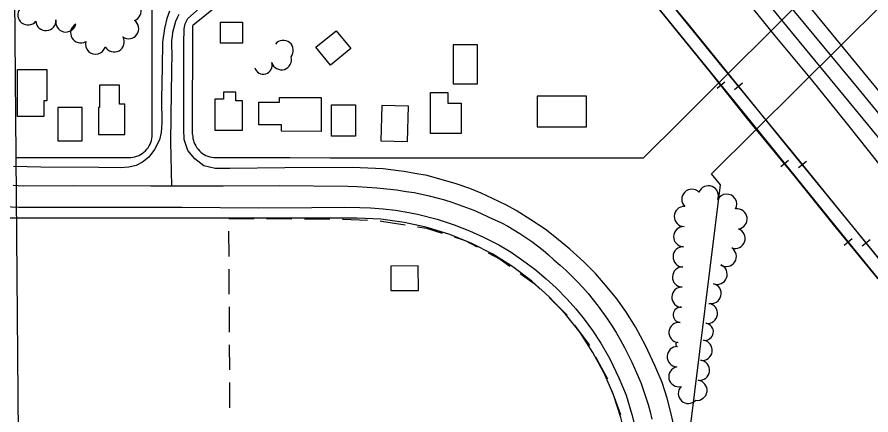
# Model space of a CAD drawing. Extents: x -2233 to 187241, y 4582 to 150524.
# Drawn here: x 118005 to 118851, y 58341 to 58736 of the extents above; entities that cross this region are included whole.
import ezdxf

# ---------------------------------------------------------------- set-up
doc = ezdxf.new("R2010")
doc.units = 0
for name, color, linetype in [('BLDG', 7, 'Continuous'), ('GE_X_CL_2000', 7, 'Continuous'), ('GRID', 7, 'Continuous'), ('RD_X_RR_1', 7, 'Continuous'), ('RECREATION', 7, 'Continuous'), ('ROAD', 7, 'Continuous'), ('RR', 7, 'Continuous'), ('RW_X_Fee_RW', 7, 'Continuous'), ('TREES', 7, 'Continuous')]:
    doc.layers.add(name, color=color, linetype=linetype)

msp = doc.modelspace()

# ---------------------------------------------------------------- linework, layer by layer
at = {"layer": 'BLDG'}
for points in [[(118228.53, 58730.65), (118228.53, 58709.66), (118206.61, 58709.68), (118206.61, 58730.66)], [(118321.27, 58721.96), (118335.6, 58704.31), (118315.46, 58687.96), (118301.14, 58705.6)], [(118461.05, 58669.43), (118461.07, 58708.17), (118437.13, 58708.18), (118437.11, 58669.45)], [(118034.86, 58683.73), (118034.84, 58652.42), (118031.73, 58652.42), (118031.72, 58637.15), (118005.75, 58637.16), (118005.78, 58683.74)], [(118111.98, 58619.14), (118112, 58649.27), (118106.63, 58649.27), (118106.65, 58668.07), (118086.94, 58668.08), (118086.93, 58646.06), (118086.04, 58646.06), (118086.02, 58619.15)], [(118228.45, 58623.38), (118228.47, 58652.51), (118221.92, 58652.51), (118221.92, 58661.01), (118209.58, 58661.01), (118209.58, 58654.33), (118201.23, 58654.34), (118201.21, 58623.41)], [(118306.36, 58622.3), (118266.98, 58622.32), (118266.98, 58628.81), (118244.53, 58628.82), (118244.55, 58651.21), (118265.09, 58651.19), (118265.09, 58655.83), (118306.38, 58655.8)], [(118431.79, 58660.86), (118431.78, 58650.37), (118444.87, 58650.35), (118444.86, 58620.28), (118414.55, 58620.3), (118414.58, 58660.87)], [(118520.16, 58626.9), (118569.1, 58626.87), (118569.12, 58657.04), (118520.19, 58657.06)], [(118069.68, 58612.88), (118069.7, 58646.05), (118045.63, 58646.06), (118045.6, 58612.89)], [(118340.23, 58648.62), (118340.22, 58617.48), (118316.47, 58617.49), (118316.48, 58648.63)], [(118391.96, 58612.27), (118392.81, 58647.4), (118366.31, 58648.04), (118365.47, 58612.91)], [(118375.47, 58464.52), (118402.75, 58464.76), (118402.54, 58489.02), (118375.26, 58488.78)]]:
    msp.add_lwpolyline(points, close=True, dxfattribs=at)
at = {"layer": 'GE_X_CL_2000'}
for points in [[(118165.27, 58738.14), (118163.66, 58734.69), (118162.25, 58731.16), (118161.05, 58727.55), (118160.04, 58723.88), (118159.25, 58720.16), (118158.67, 58716.4), (118158.3, 58712.62), (118158.15, 58708.82), (118158.21, 58705.01), (118158.49, 58701.22), (118157.68, 58660.98), (118157.09, 58611.93), (118158.1, 58568.31)], [(118001.56, 58568.93), (118011.17, 58568.46), (118061.6, 58568.7), (118137.78, 58568.29), (118158.1, 58568.31)], [(118158.1, 58568.31), (118209.23, 58568.35), (118264.68, 58568.5), (118332.47, 58568.05), (118342.2, 58567.7), (118351.91, 58567.14), (118361.62, 58566.38), (118371.31, 58565.41), (118380.98, 58564.24), (118390.62, 58562.86), (118398.29, 58561.59), (118405.88, 58560.13), (118413.45, 58558.46), (118420.96, 58556.56), (118428.42, 58554.48), (118435.81, 58552.19), (118450.4, 58546.99), (118457.58, 58544.09), (118464.68, 58540.99), (118471.84, 58537.64), (118478.45, 58534.67), (118484.8, 58531.58), (118491.04, 58528.28), (118497.11, 58524.82)], [(118497.11, 58524.82), (118503.21, 58521.08), (118509.1, 58517.19), (118514.87, 58513.12), (118520.51, 58508.85), (118526.01, 58504.42), (118531.35, 58499.8), (118536.75, 58494.83), (118542.99, 58489.57), (118548.87, 58484.32), (118554.58, 58478.88), (118560.13, 58473.26), (118565.51, 58467.49), (118570.71, 58461.55), (118575.74, 58455.46), (118580.57, 58449.23), (118589.92, 58436.12), (118594.4, 58429.31), (118598.7, 58422.4), (118602.8, 58415.37), (118606.72, 58408.22), (118610.44, 58400.98), (118613.96, 58393.64), (118620.32, 58379.29), (118623.09, 58372.45), (118625.64, 58365.54), (118627.97, 58358.55), (118630.08, 58351.49), (118631.98, 58344.36), (118633.66, 58337.18)]]:
    msp.add_lwpolyline(points, dxfattribs=at)
at = {"layer": 'GRID'}
msp.add_line((117990.78, 60113.41), (118014.32, 57415.73), dxfattribs=at)
at = {"layer": 'RD_X_RR_1'}
for points in [[(118009.1, 59520.31), (118049.06, 59471.62), (118087.94, 59423.44), (118160.29, 59334.86), (118195.55, 59292.22), (118229.08, 59250.6), (118255.61, 59217.33), (118298.27, 59164.62), (118342.1, 59111.45), (118373.74, 59072.53), (118391.56, 59050.07), (118429.89, 59002.76), (118477.33, 58944.38), (118511.07, 58902.77), (118548.89, 58856.79), (118591.59, 58803.18), (118638.06, 58746.68), (118691.25, 58681.34), (118728.25, 58634.65), (118774.21, 58578.71), (118813.41, 58530.08), (118857.33, 58476.33)], [(118027.49, 59521.76), (118076.27, 59459.94), (118111.69, 59415.88), (118136.38, 59385.56), (118164.86, 59350.2), (118200.73, 59305.78), (118235.99, 59263.24), (118297.73, 59186.93), (118336.77, 59138.59), (118369.37, 59098.34), (118377.84, 59087.91), (118388.32, 59075.2), (118436.3, 59015.42), (118484.55, 58956.46), (118531.7, 58897.37), (118579.27, 58839.43), (118622.38, 58785.66), (118670.84, 58727.11), (118718.47, 58668.08), (118766.17, 58609.26), (118817.43, 58546.2), (118872.46, 58478.97)], [(118096.46, 59521.36), (118123.07, 59489.56), (118145.76, 59461.04), (118176.04, 59424.8), (118204.54, 59389.51), (118230.09, 59358.71), (118267.87, 59312.85), (118293.05, 59281.89), (118321.71, 59247.63), (118346.99, 59216), (118374.36, 59182.49), (118407.15, 59142.49), (118447.25, 59093.16), (118489.04, 59042.38), (118536.63, 58984.15), (118573.83, 58939.39), (118618.09, 58884.85), (118655.45, 58839.94), (118689.81, 58797.61), (118723.1, 58757.22), (118755.62, 58716.93), (118791.76, 58673.43), (118827.39, 58629.23), (118858.28, 58590.56)], [(118861.49, 58612.27), (118810.69, 58673.99), (118774.91, 58717.13), (118729.46, 58772.97), (118690.17, 58820.78), (118643.29, 58878.55), (118612.9, 58915.18), (118567.3, 58971.12), (118520.07, 59028.28), (118476.96, 59081.38), (118441.74, 59123.24), (118404.89, 59168.82), (118372.39, 59208.91), (118320.08, 59272.15), (118291.17, 59308.14), (118253.29, 59352.88), (118174.47, 59450.54), (118116.5, 59521.51)], [(118900.43, 58588.64), (118840.68, 58661.76), (118663.87, 58875.8), (118599.13, 58956.75), (118538.16, 59030.41), (118494.35, 59083.71), (118436.36, 59155.02), (118385.39, 59216.89), (118332.46, 59281.38), (118281.15, 59342.64), (118245.51, 59385.84), (118225.47, 59411.83), (118197.84, 59445.38), (118168.57, 59481.83), (118133.71, 59521.75)], [(118139.76, 59521.5), (118178.22, 59482.24), (118208.86, 59451.84), (118237.78, 59421.23), (118337.64, 59298.18), (118459.22, 59150.18), (118573.59, 59010.61), (118683.56, 58875.62), (118800.49, 58732.81), (118900.75, 58610.56), (118988.31, 58503.87), (119083.03, 58387.75), (119174.03, 58276.89), (119248.76, 58185.17), (119322.28, 58095.8), (119374.55, 58031.55), (119545.57, 57822.48), (119603.63, 57750.64), (119648.04, 57695.72), (119707.1, 57624.67), (119782.88, 57531.43), (119841.87, 57458.38), (119876.49, 57415.95)]]:
    msp.add_lwpolyline(points, dxfattribs=at)
at = {"layer": 'RECREATION'}
for p, q in [((118252.38, 58535.8), (118277.38, 58535.67)), ((118289.88, 58535.61), (118314.88, 58535.49)), ((118215.22, 58498.34), (118215.09, 58523.34)), ((118215.41, 58460.84), (118215.28, 58485.84)), ((118215.61, 58423.34), (118215.48, 58448.34)), ((118215.8, 58385.84), (118215.67, 58410.84)), ((118578.01, 58399), (118589.88, 58376.99)), ((118215.99, 58348.34), (118215.86, 58373.34)), ((118594.25, 58365.29), (118602.84, 58341.81))]:
    msp.add_line(p, q, dxfattribs=at)
for points in [[(118215.02, 58535.84), (118215.02, 58535.98), (118239.88, 58535.86)], [(118327.38, 58535.42), (118328, 58535.42), (118352.34, 58534.14)], [(118364.83, 58533.48), (118366.21, 58533.41), (118389.53, 58529.72)], [(118401.88, 58527.75), (118410.78, 58526.34), (118426.02, 58521.48)], [(118437.92, 58517.69), (118449.06, 58514.14), (118460.78, 58507.82)], [(118471.78, 58501.88), (118483.43, 58495.6), (118493.02, 58488.8)], [(118503.23, 58481.58), (118517.39, 58471.54), (118522.91, 58466.26)], [(118531.94, 58457.61), (118549.02, 58441.25), (118549.82, 58440.17)], [(118557.28, 58430.14), (118571.67, 58410.74), (118572.08, 58409.99)]]:
    msp.add_lwpolyline(points, dxfattribs=at)
at = {"layer": 'ROAD'}
for points in [[(118156.11, 58741.46), (118153.62, 58734.1), (118151.28, 58724.38), (118149.29, 58710.83), (118149.02, 58685.98), (118148.38, 58654.54), (118148.46, 58630.41), (118148.06, 58621.01), (118146.32, 58613.99), (118141.43, 58604.2), (118135.65, 58596.86), (118129.41, 58591.66), (118123.18, 58588.6), (118115.9, 58586.66), (118107.61, 58586.14), (118086.38, 58586.41), (118028.84, 58586.79), (118001.9, 58587.39)], [(118388.54, 58582.41), (118382.86, 58583.3), (118367.78, 58585.1), (118337.39, 58586.46), (118270.38, 58586.1), (118215.78, 58585.48), (118201.52, 58585.6), (118190.23, 58588.22), (118181.39, 58595.03), (118174.28, 58603.29), (118170.76, 58614.39), (118170.44, 58624.52), (118170.26, 58651.63), (118170.31, 58709.66), (118170.86, 58723.88), (118171.78, 58728.91), (118174.34, 58734.06), (118185.43, 58743.98)], [(118656.16, 58327.8), (118652.97, 58342.5), (118648.91, 58357.84), (118644.02, 58373.33), (118636.77, 58390.28), (118627.42, 58410.11), (118617.44, 58428.68), (118607.88, 58443.81), (118598.98, 58456.41), (118587.91, 58470.03), (118577.86, 58481.59), (118566.42, 58492.87), (118552.65, 58505.49), (118539.22, 58516.58), (118528.14, 58525.32), (118514, 58534.56), (118499.34, 58543.92), (118490.02, 58549.22), (118476.12, 58555.6), (118464.67, 58560.97), (118453.59, 58565.54), (118438.89, 58570.58), (118423.7, 58575.01), (118411.16, 58578.39), (118399.13, 58580.64), (118388.54, 58582.41)], [(117984.91, 58548.13), (118006.98, 58547.19), (118031.18, 58547.33), (118075.41, 58547.1), (118168.6, 58547.29), (118244.07, 58546.67), (118297.22, 58546.85), (118329.15, 58547.11), (118344.68, 58546.79), (118355.28, 58546.43), (118367.85, 58545.5), (118380.12, 58544.05), (118389.58, 58542.55)], [(118389.58, 58542.55), (118401.7, 58540.09), (118421.1, 58535.22), (118438.15, 58529.56), (118453.29, 58523.71), (118467.24, 58517.46), (118482.3, 58509.95), (118494.4, 58502.43), (118507.02, 58493.79), (118518.06, 58485.76), (118529.01, 58476.3), (118538.96, 58467.18), (118549.95, 58455.92), (118558.51, 58446.58), (118566.75, 58436.06), (118574.98, 58424.89), (118583.42, 58412.38), (118592.16, 58396.95), (118601.08, 58378), (118608.18, 58361.04), (118613.98, 58341.63), (118618.04, 58326.28)]]:
    msp.add_lwpolyline(points, dxfattribs=at)
at = {"layer": 'RR'}
for p, q in [((118698.37, 58665.11), (118706.14, 58671.4)), ((118723.4, 58669.9), (118715.68, 58663.55)), ((118761.33, 58587.42), (118769.11, 58593.71)), ((118786.82, 58592.54), (118779.06, 58586.23)), ((118824.23, 58509.66), (118831.98, 58515.97)), ((118849.9, 58514.94), (118842.13, 58508.64))]:
    msp.add_line(p, q, dxfattribs=at)
for points in [[(119722.88, 57430.64), (119662.32, 57505.71), (119597.94, 57585.06), (119527.03, 57673.1), (119458.64, 57757), (119389.77, 57842.41), (119315.72, 57933.41), (119257.3, 58004.9), (119190.44, 58086.84), (119128.58, 58163.84), (119064.18, 58242.59), (119003.7, 58317.11), (118953.33, 58379.16), (118901.13, 58443.61), (118858.33, 58496.64), (118774.53, 58599.72), (118700.33, 58690.12), (118619.33, 58790.57), (118538.82, 58890.14), (118481.27, 58960.26)], [(118481.41, 58939.77), (118576.92, 58822.23), (118684.39, 58690.28), (118750.59, 58608.67), (118821.54, 58520.89), (118904.16, 58419.32), (118988.89, 58314.69), (119086.36, 58194.61), (119174.34, 58086.59), (119266.92, 57972.75), (119336.24, 57886.34), (119401.41, 57805.71), (119460.52, 57733.35), (119535.84, 57639.62), (119655.73, 57492.26), (119706.04, 57430.5)]]:
    msp.add_lwpolyline(points, dxfattribs=at)
at = {"layer": 'RW_X_Fee_RW'}
for p, q in [((118139.03, 58619.3), (118139.13, 58746.2)), ((118179.03, 58619.3), (118179.13, 58727.1)), ((118625.53, 58595.96), (118662.51, 58632.78)), ((118004.13, 58596.5), (118013.23, 58596.3)), ((118609.33, 58595.99), (118625.53, 58595.96)), ((118701.6, 58569.33), (118692.8, 58580.13)), ((118670.6, 58317.23), (118701.6, 58569.33)), ((118342.03, 58536.16), (117962.33, 58536.34))]:
    msp.add_line(p, q, dxfattribs=at)
for points in [[(118662.51, 58632.78), (118935.33, 58905.72), (118994.08, 58964.06), (118994.48, 58964.56)], [(118423.93, 58926.2), (118364.25, 58877.67), (118333.26, 58852.46), (118302.22, 58827.21), (118271.16, 58801.96), (118240.17, 58776.75), (118235.34, 58772.82), (118179.13, 58727.1)], [(118692.8, 58580.13), (118990.83, 58876.6), (119036.5, 58922.03)], [(118116.03, 58596.3), (118118.03, 58596.4), (118120.03, 58596.6), (118122.03, 58597.1), (118123.93, 58597.7), (118125.73, 58598.4), (118127.53, 58599.4), (118129.23, 58600.4), (118130.83, 58601.7), (118132.33, 58603), (118133.63, 58604.5), (118134.93, 58606.1), (118135.93, 58607.8), (118136.93, 58609.6), (118137.63, 58611.4), (118138.23, 58613.3), (118138.73, 58615.3), (118138.93, 58617.3), (118139.03, 58619.3)], [(118179.03, 58619.3), (118179.13, 58617.3), (118179.43, 58615.3), (118179.83, 58613.3), (118180.43, 58611.4), (118181.23, 58609.5), (118182.13, 58607.8), (118183.23, 58606.1), (118184.43, 58604.5), (118185.83, 58603), (118187.23, 58601.6), (118188.83, 58600.4), (118190.53, 58599.3), (118192.33, 58598.4), (118194.13, 58597.6), (118196.13, 58597), (118198.03, 58596.6), (118200.03, 58596.3), (118202.03, 58596.3)], [(118013.23, 58596.3), (118044.13, 58596.3), (118084.13, 58596.3), (118116.03, 58596.3)], [(118202.03, 58596.3), (118235.23, 58596.28), (118275.23, 58596.25), (118315.23, 58596.22), (118365.23, 58596.19), (118415.23, 58596.15), (118465.23, 58596.11), (118515.23, 58596.08), (118609.33, 58595.99)], [(118613.43, 58269.66), (118611.93, 58292.96), (118608.53, 58316.16), (118603.13, 58338.86), (118595.73, 58361.16), (118586.43, 58382.66), (118575.43, 58403.26), (118562.63, 58422.86), (118548.13, 58441.26), (118532.23, 58458.36), (118514.83, 58473.96), (118496.13, 58488.06), (118491.63, 58490.91), (118476.33, 58500.56), (118455.53, 58511.26), (118433.83, 58520.16), (118411.43, 58527.06), (118408.65, 58527.67), (118388.63, 58532.06), (118365.43, 58535.16), (118342.03, 58536.16)]]:
    msp.add_lwpolyline(points, dxfattribs=at)
at = {"layer": 'TREES'}
for centre, radius, start, end in [((118118.19, 58741.61), 10, 289.6334, 109.6334), ((118016.03, 58737.66), 10, 141.367, 321.367), ((118033.82, 58732.17), 10, 184.28856, 4.28856), ((118053.55, 58730.75), 10, 167.47123, 347.47123), ((118115.79, 58724.01), 10, 234.85326, 54.85326), ((118068.29, 58719.91), 10, 119.88468, 299.88468), ((118101.31, 58710.94), 10, 209.30496, 29.30496), ((118082.93, 58708.64), 10, 164.9589, 344.9589), ((118268.82, 58702.53), 10, 320.91746, 140.91746), ((118267.01, 58693.32), 10, 196.85236, 16.85236), ((118249, 58687.87), 8.82, 196.85236, 16.85236), ((118673.34, 58554.98), 10, 44.93952, 224.93952), ((118689.72, 58558.37), 10, 338.44842, 158.44842), ((118707.88, 58550.07), 10, 332.42112, 152.42112), ((118665.96, 58537.92), 10, 88.26349, 268.26349), ((118718.14, 58535.53), 10, 278.01885, 98.01885), ((118665.35, 58517.93), 10, 88.26349, 268.26349), ((118716.22, 58516.2), 10, 250.64309, 70.64309), ((118664.75, 58497.94), 10, 88.26349, 268.26349), ((118707.49, 58498.36), 10, 237.1702, 57.1702), ((118664.14, 58477.95), 10, 88.26349, 268.26349), ((118698.4, 58480.65), 10, 248.50259, 68.50259), ((118663.53, 58457.96), 10, 88.26349, 268.26349), ((118692.47, 58461.61), 10, 256.89132, 76.89132), ((118688.79, 58441.97), 10, 261.89947, 81.89947), ((118662.46, 58440.44), 7.56, 84.16012, 264.16012), ((118660.68, 58422.98), 10, 84.16012, 264.16012), ((118686.19, 58423.67), 8.48, 261.89947, 81.89947), ((118658.81, 58399), 10, 87.49904, 267.49904), ((118659.45, 58411.01), 2.03, 84.16012, 264.16012), ((118683.58, 58405.37), 10, 261.89947, 81.89947), ((118680.94, 58385.55), 10, 262.88558, 82.88558), ((118660.5, 58379.24), 10, 102.3105, 282.3105), ((118678.46, 58365.7), 10, 262.88558, 82.88558), ((118669.93, 58362.62), 10, 136.81548, 316.81548)]:
    msp.add_arc(centre, radius, start, end, dxfattribs=at)

doc.saveas('drawing.dxf')
